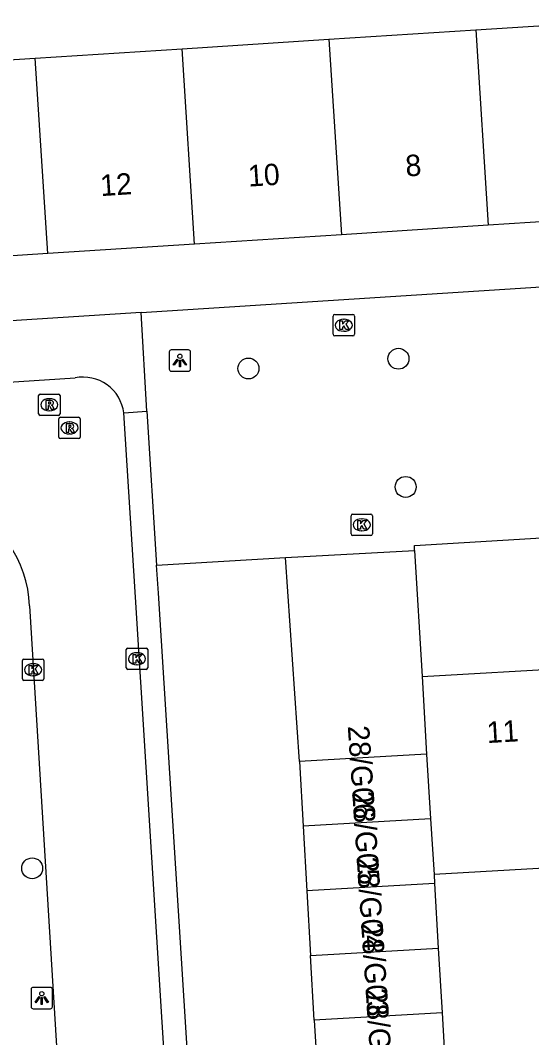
# Model space of a CAD drawing. Extents: x 159689 to 160786, y 387323 to 388339.
# Drawn here: x 160654.31 to 160678.2, y 388230.35 to 388277.91 of the extents above; entities that cross this region are included whole.
import ezdxf

# ---------------------------------------------------------------- set-up
doc = ezdxf.new("R2010")
doc.units = 0
for name, color, linetype in [('IMGEO_Boom', 7, 'Continuous'), ('IMGEO_Kolk', 7, 'Continuous'), ('IMGEO_Lichtpunt', 7, 'Continuous'), ('IMGEO_Pand', 7, 'Continuous'), ('IMGEO_Pand_nummerreeks', 7, 'Continuous'), ('IMGEO_Parkeervlak_open', 7, 'Continuous'), ('IMGEO_Rijbaan_lokaal_open', 7, 'Continuous'), ('IMGEO_Rioolput', 7, 'Continuous'), ('IMGEO_Voetpad_open', 7, 'Continuous')]:
    doc.layers.add(name, color=color, linetype=linetype)

msp = doc.modelspace()

# ---------------------------------------------------------------- linework, layer by layer
at = {"layer": 'IMGEO_Boom'}
for centre in [(160671.976, 388262.087), (160664.968, 388261.631), (160672.314, 388256.092), (160654.864, 388238.264)]:
    msp.add_circle(centre, 0.489, dxfattribs=at)
at = {"layer": 'IMGEO_Kolk'}
for p, q in [((160668.997, 388264.154), (160669.849, 388264.154)), ((160668.922, 388263.228), (160668.922, 388264.08)), ((160669.41, 388263.934), (160669.435, 388263.934)), ((160669.923, 388264.08), (160669.923, 388263.228)), ((160669.433, 388263.374), (160669.408, 388263.374)), ((160669.849, 388263.154), (160668.997, 388263.154)), ((160669.761, 388253.897), (160669.761, 388254.749)), ((160669.836, 388254.823), (160670.688, 388254.823)), ((160670.762, 388254.749), (160670.762, 388253.897)), ((160670.249, 388254.603), (160670.274, 388254.603)), ((160670.688, 388253.823), (160669.836, 388253.823)), ((160670.272, 388254.043), (160670.247, 388254.043)), ((160659.259, 388247.636), (160659.259, 388248.488)), ((160659.334, 388248.562), (160660.186, 388248.562)), ((160660.26, 388248.488), (160660.26, 388247.636)), ((160654.481, 388248.047), (160655.333, 388248.047)), ((160659.747, 388248.342), (160659.772, 388248.342)), ((160654.406, 388247.121), (160654.406, 388247.973)), ((160654.894, 388247.827), (160654.919, 388247.827)), ((160655.407, 388247.973), (160655.407, 388247.121)), ((160660.186, 388247.562), (160659.334, 388247.562)), ((160659.77, 388247.782), (160659.745, 388247.782)), ((160655.333, 388247.047), (160654.481, 388247.047)), ((160654.917, 388247.267), (160654.892, 388247.267))]:
    msp.add_line(p, q, dxfattribs=at)
for points in [[(160668.997, 388264.154), (160669.849, 388264.154)], [(160668.922, 388263.228), (160668.922, 388264.08)], [(160669.243, 388263.854), (160669.366, 388263.854), (160669.366, 388263.703), (160669.496, 388263.854), (160669.66, 388263.854), (160669.514, 388263.703), (160669.667, 388263.454), (160669.515, 388263.454), (160669.43, 388263.618), (160669.366, 388263.551), (160669.366, 388263.454), (160669.243, 388263.454), (160669.243, 388263.854)], [(160669.923, 388264.08), (160669.923, 388263.228)], [(160669.849, 388263.154), (160668.997, 388263.154)], [(160669.761, 388253.897), (160669.761, 388254.749)], [(160669.836, 388254.823), (160670.688, 388254.823)], [(160670.762, 388254.749), (160670.762, 388253.897)], [(160670.082, 388254.523), (160670.205, 388254.523), (160670.205, 388254.372), (160670.335, 388254.523), (160670.499, 388254.523), (160670.353, 388254.372), (160670.506, 388254.123), (160670.354, 388254.123), (160670.269, 388254.287), (160670.205, 388254.22), (160670.205, 388254.123), (160670.082, 388254.123), (160670.082, 388254.523)], [(160670.688, 388253.823), (160669.836, 388253.823)], [(160659.259, 388247.636), (160659.259, 388248.488)], [(160659.334, 388248.562), (160660.186, 388248.562)], [(160660.26, 388248.488), (160660.26, 388247.636)], [(160654.481, 388248.047), (160655.333, 388248.047)], [(160659.58, 388248.262), (160659.703, 388248.262), (160659.703, 388248.111), (160659.833, 388248.262), (160659.997, 388248.262), (160659.851, 388248.111), (160660.004, 388247.862), (160659.852, 388247.862), (160659.767, 388248.026), (160659.703, 388247.959), (160659.703, 388247.862), (160659.58, 388247.862), (160659.58, 388248.262)], [(160654.406, 388247.121), (160654.406, 388247.973)], [(160654.727, 388247.747), (160654.85, 388247.747), (160654.85, 388247.596), (160654.98, 388247.747), (160655.144, 388247.747), (160654.998, 388247.596), (160655.151, 388247.347), (160654.999, 388247.347), (160654.914, 388247.511), (160654.85, 388247.444), (160654.85, 388247.347), (160654.727, 388247.347), (160654.727, 388247.747)], [(160655.407, 388247.973), (160655.407, 388247.121)], [(160660.186, 388247.562), (160659.334, 388247.562)], [(160655.333, 388247.047), (160654.481, 388247.047)]]:
    msp.add_lwpolyline(points, dxfattribs=at)
for centre, start, end in [((160668.999, 388264.078), 91.552, 178.448), ((160668.999, 388264.078), 91.552, 178.448), ((160669.847, 388264.078), 1.552, 88.448), ((160669.847, 388264.078), 1.552, 88.448), ((160668.999, 388263.23), 181.552, 268.448), ((160668.999, 388263.23), 181.552, 268.448), ((160669.847, 388263.23), 271.552, 358.448), ((160669.847, 388263.23), 271.552, 358.448), ((160669.838, 388254.747), 91.552, 178.448), ((160669.838, 388254.747), 91.552, 178.448), ((160670.686, 388254.747), 1.552, 88.448), ((160670.686, 388254.747), 1.552, 88.448), ((160669.838, 388253.899), 181.552, 268.448), ((160669.838, 388253.899), 181.552, 268.448), ((160670.686, 388253.899), 271.552, 358.448), ((160670.686, 388253.899), 271.552, 358.448), ((160659.336, 388248.486), 91.552, 178.448), ((160659.336, 388248.486), 91.552, 178.448), ((160660.184, 388248.486), 1.552, 88.448), ((160660.184, 388248.486), 1.552, 88.448), ((160654.483, 388247.971), 91.552, 178.448), ((160654.483, 388247.971), 91.552, 178.448), ((160655.331, 388247.971), 1.552, 88.448), ((160655.331, 388247.971), 1.552, 88.448), ((160659.336, 388247.638), 181.552, 268.448), ((160659.336, 388247.638), 181.552, 268.448), ((160660.184, 388247.638), 271.552, 358.448), ((160660.184, 388247.638), 271.552, 358.448), ((160654.483, 388247.123), 181.552, 268.448), ((160654.483, 388247.123), 181.552, 268.448), ((160655.331, 388247.123), 271.552, 358.448), ((160655.331, 388247.123), 271.552, 358.448)]:
    msp.add_arc(centre, 0.0765, start, end, dxfattribs=at)
for centre, major_axis, ratio, start_param, end_param in [((160669.409, 388263.654), (-0.387, 0.002), 0.722429, 4.712389, 7.853982), ((160669.434, 388263.654), (-0.39, 0.002), 0.717154, 1.570796, 4.712389), ((160670.248, 388254.323), (-0.387, 0.002), 0.722429, 4.712389, 7.853982), ((160670.273, 388254.323), (-0.39, 0.002), 0.717154, 1.570796, 4.712389), ((160659.746, 388248.062), (-0.387, 0.002), 0.722429, 4.712389, 7.853982), ((160659.771, 388248.062), (-0.39, 0.002), 0.717154, 1.570796, 4.712389), ((160654.893, 388247.547), (-0.387, 0.002), 0.722429, 4.712389, 7.853982), ((160654.918, 388247.547), (-0.39, 0.002), 0.717154, 1.570796, 4.712389)]:
    msp.add_ellipse(centre, major_axis=major_axis, ratio=ratio, start_param=start_param, end_param=end_param, dxfattribs=at)
at = {"layer": 'IMGEO_Lichtpunt'}
for p, q in [((160661.265, 388262.407), (160661.265, 388261.6)), ((160661.265, 388262.407), (160661.265, 388261.6)), ((160662.167, 388262.502), (160661.359, 388262.502)), ((160662.167, 388262.502), (160661.359, 388262.502)), ((160662.261, 388261.6), (160662.261, 388262.407)), ((160662.261, 388261.6), (160662.261, 388262.407)), ((160661.359, 388261.506), (160662.167, 388261.506)), ((160661.359, 388261.506), (160662.167, 388261.506)), ((160654.815, 388232.602), (160654.815, 388231.795)), ((160654.815, 388232.602), (160654.815, 388231.795)), ((160655.717, 388232.697), (160654.909, 388232.697)), ((160655.717, 388232.697), (160654.909, 388232.697)), ((160655.811, 388231.795), (160655.811, 388232.602)), ((160655.811, 388231.795), (160655.811, 388232.602)), ((160654.909, 388231.701), (160655.717, 388231.701)), ((160654.909, 388231.701), (160655.717, 388231.701))]:
    msp.add_line(p, q, dxfattribs=at)
for points in [[(160661.639, 388262.071), (160661.678, 388262.043), (160661.49, 388261.781), (160661.452, 388261.808), (160661.639, 388262.071)], [(160661.741, 388262.023), (160661.788, 388262.023), (160661.788, 388261.701), (160661.741, 388261.701), (160661.741, 388262.023)], [(160661.851, 388262.043), (160661.889, 388262.07), (160662.076, 388261.808), (160662.037, 388261.78), (160661.851, 388262.043)], [(160655.189, 388232.266), (160655.228, 388232.238), (160655.04, 388231.976), (160655.002, 388232.003), (160655.189, 388232.266)], [(160655.291, 388232.218), (160655.338, 388232.218), (160655.338, 388231.896), (160655.291, 388231.896), (160655.291, 388232.218)], [(160655.401, 388232.238), (160655.439, 388232.265), (160655.626, 388232.003), (160655.587, 388231.975), (160655.401, 388232.238)]]:
    msp.add_lwpolyline(points, dxfattribs=at)
for centre in [(160661.764, 388262.205), (160655.314, 388232.4)]:
    msp.add_circle(centre, 0.0994, dxfattribs=at)
for centre, start, end in [((160661.359, 388262.407), 90, 180), ((160661.359, 388262.407), 90, 180), ((160662.167, 388262.407), 0, 90), ((160662.167, 388262.407), 0, 90), ((160661.359, 388261.6), 180, 270), ((160661.359, 388261.6), 180, 270), ((160662.167, 388261.6), 270, 0), ((160662.167, 388261.6), 270, 360), ((160654.909, 388232.602), 90, 180), ((160654.909, 388232.602), 90, 180), ((160655.717, 388232.602), 0, 90), ((160655.717, 388232.602), 0, 90), ((160654.909, 388231.795), 180, 270), ((160654.909, 388231.795), 180, 270), ((160655.717, 388231.795), 270, 0), ((160655.717, 388231.795), 270, 360)]:
    msp.add_arc(centre, 0.0946, start, end, dxfattribs=at)
at = {"layer": 'IMGEO_Pand'}
for points in [[(160668.726, 388277.024), (160675.586, 388277.465)], [(160675.586, 388277.465), (160682.447, 388277.907)], [(160675.586, 388277.465), (160676.175, 388268.327)], [(160661.865, 388276.582), (160668.726, 388277.024)], [(160668.726, 388277.024), (160669.315, 388267.885)], [(160655.004, 388276.14), (160661.865, 388276.582)], [(160662.454, 388267.444), (160661.865, 388276.582)], [(160648.143, 388275.698), (160655.004, 388276.14)], [(160655.593, 388267.002), (160655.004, 388276.14)], [(160683.036, 388268.769), (160676.175, 388268.327)], [(160676.175, 388268.327), (160669.315, 388267.885)], [(160669.315, 388267.885), (160662.454, 388267.444)], [(160655.593, 388267.002), (160648.732, 388266.56)], [(160662.454, 388267.444), (160655.593, 388267.002)], [(160673.083, 388247.227), (160680.147, 388247.634)], [(160673.083, 388247.227), (160673.292, 388243.605)], [(160673.292, 388243.605), (160671.385, 388243.495), (160667.347, 388243.262)], [(160667.347, 388243.262), (160667.521, 388240.238)], [(160673.292, 388243.605), (160673.478, 388240.581)], [(160673.478, 388240.581), (160667.521, 388240.238)], [(160673.478, 388240.581), (160673.638, 388237.981)], [(160667.521, 388240.238), (160667.695, 388237.213)], [(160680.679, 388238.386), (160673.638, 388237.981)], [(160673.662, 388237.557), (160667.695, 388237.213)], [(160673.638, 388237.981), (160673.662, 388237.557)], [(160673.662, 388237.557), (160673.837, 388234.533)], [(160667.695, 388237.213), (160667.87, 388234.189)], [(160667.87, 388234.189), (160673.837, 388234.533)], [(160668.044, 388231.165), (160667.87, 388234.189)], [(160673.837, 388234.533), (160674.011, 388231.508)], [(160674.011, 388231.508), (160668.044, 388231.165)], [(160674.011, 388231.508), (160674.185, 388228.484)], [(160668.044, 388231.165), (160668.218, 388228.14)]]:
    msp.add_lwpolyline(points, dxfattribs=at)
at = {"layer": 'IMGEO_Parkeervlak_open'}
msp.add_lwpolyline([(160672.733, 388253.128), (160673.083, 388247.227)], dxfattribs=at)
at = {"layer": 'IMGEO_Rijbaan_lokaal_open'}
for points in [[(160650.874, 388260.81), (160656.87, 388261.193)], [(160661.683, 388219.157), (160659.688, 388250.933), (160659.147, 388259.556)], [(160654.738, 388250.533), (160657.258, 388209.356)]]:
    msp.add_lwpolyline(points, dxfattribs=at)
for centre, radius, start, end in [((160657.24, 388259.305), 1.923, 7.484, 101.0891), ((160649.492, 388250.378), 5.248, 1.6935, 69.4206)]:
    msp.add_arc(centre, radius, start, end, dxfattribs=at)
at = {"layer": 'IMGEO_Rioolput'}
for p, q in [((160655.164, 388259.511), (160655.164, 388260.363)), ((160655.239, 388260.437), (160656.091, 388260.437)), ((160656.165, 388260.363), (160656.165, 388259.511)), ((160655.652, 388260.217), (160655.677, 388260.217)), ((160656.091, 388259.437), (160655.239, 388259.437)), ((160655.675, 388259.657), (160655.65, 388259.657)), ((160656.108, 388258.425), (160656.108, 388259.277)), ((160656.183, 388259.351), (160657.035, 388259.351)), ((160656.596, 388259.131), (160656.621, 388259.131)), ((160657.109, 388259.277), (160657.109, 388258.425)), ((160656.619, 388258.571), (160656.594, 388258.571)), ((160657.035, 388258.351), (160656.183, 388258.351))]:
    msp.add_line(p, q, dxfattribs=at)
for points in [[(160655.164, 388259.511), (160655.164, 388260.363)], [(160655.239, 388260.437), (160656.091, 388260.437)], [(160656.165, 388260.363), (160656.165, 388259.511)], [(160655.753, 388260.135), (160655.501, 388260.137), (160655.501, 388259.737)], [(160655.501, 388259.737), (160655.625, 388259.737), (160655.625, 388259.899), (160655.636, 388259.899)], [(160655.679, 388260.056), (160655.625, 388260.056), (160655.625, 388259.975)], [(160655.625, 388259.975), (160655.677, 388259.975)], [(160655.683, 388259.87), (160655.754, 388259.737), (160655.894, 388259.737), (160655.829, 388259.863)], [(160656.091, 388259.437), (160655.239, 388259.437)], [(160656.108, 388258.425), (160656.108, 388259.277)], [(160656.183, 388259.351), (160657.035, 388259.351)], [(160656.697, 388259.049), (160656.445, 388259.051), (160656.445, 388258.651)], [(160656.623, 388258.97), (160656.569, 388258.97), (160656.569, 388258.889)], [(160657.109, 388259.277), (160657.109, 388258.425)], [(160656.445, 388258.651), (160656.569, 388258.651), (160656.569, 388258.813), (160656.58, 388258.813)], [(160656.569, 388258.889), (160656.621, 388258.889)], [(160656.627, 388258.784), (160656.698, 388258.651), (160656.838, 388258.651), (160656.773, 388258.777)], [(160657.035, 388258.351), (160656.183, 388258.351)]]:
    msp.add_lwpolyline(points, dxfattribs=at)
for centre, radius, start, end in [((160655.241, 388260.361), 0.0765, 91.552, 178.448), ((160655.241, 388260.361), 0.0765, 91.552, 178.448), ((160656.089, 388260.361), 0.0765, 1.552, 88.448), ((160656.089, 388260.361), 0.0765, 1.552, 88.448), ((160655.635, 388259.846), 0.0533, 26.0293, 88.6989), ((160655.661, 388260.164), 0.19, 274.7715, 282.9687), ((160655.685, 388259.96), 0.0964, 77.0061, 93.1865), ((160655.699, 388260.017), 0.0378, 276.6634, 79.6772), ((160655.752, 388260.025), 0.109, 350.3612, 89.416), ((160655.75, 388260.025), 0.112, 277.5842, 350.9817), ((160655.734, 388259.81), 0.108, 29.5134, 73.7905), ((160655.241, 388259.513), 0.0765, 181.552, 268.448), ((160655.241, 388259.513), 0.0765, 181.552, 268.448), ((160656.089, 388259.513), 0.0765, 271.552, 358.448), ((160656.089, 388259.513), 0.0765, 271.552, 358.448), ((160656.185, 388259.275), 0.0765, 91.552, 178.448), ((160656.185, 388259.275), 0.0765, 91.552, 178.448), ((160656.629, 388258.874), 0.0964, 77.0061, 93.1865), ((160656.643, 388258.931), 0.0378, 276.6634, 79.6772), ((160656.696, 388258.939), 0.109, 350.3612, 89.416), ((160656.694, 388258.939), 0.112, 277.5842, 350.9817), ((160657.033, 388259.275), 0.0765, 1.552, 88.448), ((160657.033, 388259.275), 0.0765, 1.552, 88.448), ((160656.579, 388258.76), 0.0533, 26.0293, 88.6989), ((160656.605, 388259.078), 0.19, 274.7715, 282.9687), ((160656.678, 388258.724), 0.108, 29.5134, 73.7905), ((160656.185, 388258.427), 0.0765, 181.552, 268.448), ((160656.185, 388258.427), 0.0765, 181.552, 268.448), ((160657.033, 388258.427), 0.0765, 271.552, 358.448), ((160657.033, 388258.427), 0.0765, 271.552, 358.448)]:
    msp.add_arc(centre, radius, start, end, dxfattribs=at)
for centre, major_axis, ratio, start_param, end_param in [((160655.651, 388259.937), (-0.387, 0.002), 0.722429, 4.712389, 7.853982), ((160655.676, 388259.937), (-0.39, 0.002), 0.717154, 1.570796, 4.712389), ((160656.595, 388258.851), (-0.387, 0.002), 0.722429, 4.712389, 7.853982), ((160656.62, 388258.851), (-0.39, 0.002), 0.717154, 1.570796, 4.712389)]:
    msp.add_ellipse(centre, major_axis=major_axis, ratio=ratio, start_param=start_param, end_param=end_param, dxfattribs=at)
at = {"layer": 'IMGEO_Voetpad_open'}
for points in [[(160659.957, 388264.254), (160698.554, 388266.734)], [(160659.957, 388264.254), (160638.814, 388262.895)], [(160660.22, 388259.629), (160659.957, 388264.254)], [(160659.147, 388259.556), (160660.22, 388259.629)], [(160660.22, 388259.629), (160660.677, 388252.429)], [(160672.733, 388253.128), (160672.719, 388253.359), (160717.339, 388256.057), (160717.4, 388255.139)], [(160660.677, 388252.429), (160666.692, 388252.795)], [(160666.692, 388252.795), (160672.733, 388253.128)], [(160667.347, 388243.262), (160666.692, 388252.795)], [(160661.683, 388219.157), (160662.782, 388219.193), (160660.759, 388251.129), (160660.677, 388252.429)]]:
    msp.add_lwpolyline(points, dxfattribs=at)

# ---------------------------------------------------------------- texts
at = {"layer": 'IMGEO_Pand_nummerreeks'}
for s, rotation, p in [('8', 3.6858, (160672.332, 388270.605)), ('10', 3.6858, (160664.974, 388270.131)), ('12', 3.6858, (160658.07, 388269.687)), ('11', 3.2954, (160676.125, 388244.117)), ('28/G06', 273.8785, (160669.606, 388244.911)), ('28/G05', 273.8785, (160669.815, 388241.838)), ('28/G04', 273.8785, (160670.023, 388238.765)), ('28/G03', 273.8785, (160670.231, 388235.692)), ('28/G02', 273.8785, (160670.439, 388232.626))]:
    msp.add_text(s, height=1, rotation=rotation, dxfattribs=at).set_placement(p)

doc.saveas('drawing.dxf')
